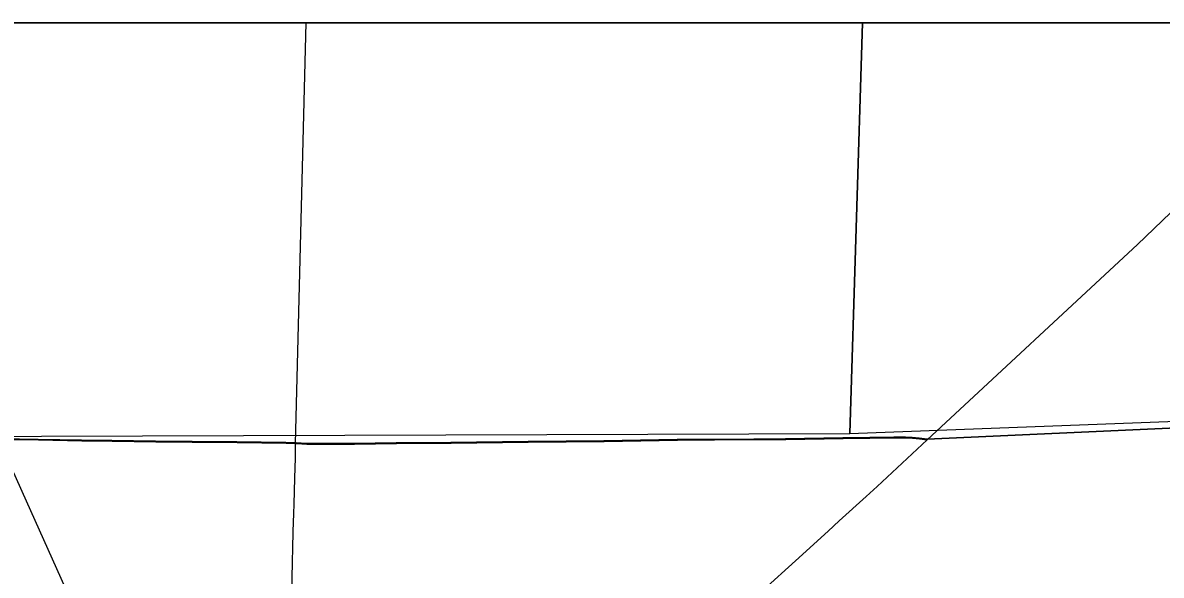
# Model space of a CAD drawing. Extents: x 0 to 34, y 0 to 22.
# Drawn here: x 2.427 to 2.939, y 20.651 to 20.9 of the extents above; entities that cross this region are included whole.
import ezdxf

# ---------------------------------------------------------------- set-up
doc = ezdxf.new("R2010")
doc.units = 0
for name, color, linetype in [('GM_X_Corporation', 7, 'Continuous'), ('GM_X_County_Road', 7, 'Continuous'), ('GM_X_Rail_Line', 7, 'Continuous'), ('GM_X_State_Route', 7, 'Continuous'), ('SH_Data', 7, 'Continuous')]:
    doc.layers.add(name, color=color, linetype=linetype)

msp = doc.modelspace()

# ---------------------------------------------------------------- linework, layer by layer
at = {"layer": 'GM_X_Corporation'}
for points in [[(8.9, 20.9), (2.1, 20.9)], [(3.80131, 20.9), (2.1, 20.9)], [(3.3002, 20.7337), (2.83388, 20.71251), (2.83037, 20.71294), (2.82718, 20.71332), (2.82419, 20.71348), (2.8189, 20.71345), (2.80804, 20.71324), (2.79592, 20.71307), (2.77012, 20.7127), (2.75583, 20.71259), (2.7381, 20.71243), (2.72132, 20.71231), (2.68838, 20.71182), (2.65419, 20.7115), (2.61937, 20.71106), (2.59482, 20.7109), (2.57586, 20.71062), (2.5544, 20.7106), (2.54973, 20.71084), (2.54928, 20.71086), (2.54509, 20.71108), (2.52304, 20.71126), (2.50284, 20.7115), (2.48636, 20.71163), (2.46679, 20.71192), (2.4531, 20.71208), (2.43352, 20.71244), (2.41675, 20.71266)], [(2.41675, 20.71266), (2.43352, 20.71244), (2.4531, 20.71208), (2.46679, 20.71192), (2.48636, 20.71163), (2.50284, 20.7115), (2.52304, 20.71126), (2.54509, 20.71108), (2.54928, 20.71086), (2.54973, 20.71084), (2.5544, 20.7106), (2.57586, 20.71062), (2.59482, 20.7109), (2.61937, 20.71106), (2.65419, 20.7115), (2.68838, 20.71182), (2.72132, 20.71231), (2.7381, 20.71243), (2.75583, 20.71259), (2.77012, 20.7127), (2.79592, 20.71307), (2.80804, 20.71324), (2.8189, 20.71345), (2.82419, 20.71348), (2.82718, 20.71332), (2.83037, 20.71294), (2.83388, 20.71251), (3.3002, 20.7337)], [(2.41675, 20.71266), (2.43352, 20.71244), (2.4531, 20.71208), (2.46679, 20.71192), (2.48636, 20.71163), (2.50284, 20.7115), (2.52304, 20.71126), (2.54509, 20.71108), (2.54928, 20.71086), (2.54973, 20.71084), (2.5544, 20.7106), (2.57586, 20.71062), (2.59482, 20.7109), (2.61937, 20.71106), (2.65419, 20.7115), (2.68838, 20.71182), (2.72132, 20.71231), (2.7381, 20.71243), (2.75583, 20.71259), (2.77012, 20.7127), (2.79592, 20.71307), (2.80804, 20.71324), (2.8189, 20.71345), (2.82419, 20.71348), (2.82718, 20.71332), (2.83037, 20.71294), (2.83388, 20.71251), (3.3002, 20.7337)], [(3.3002, 20.7337), (2.83388, 20.71251), (2.83037, 20.71294), (2.82718, 20.71332), (2.82419, 20.71348), (2.8189, 20.71345), (2.80804, 20.71324), (2.79592, 20.71307), (2.77012, 20.7127), (2.75583, 20.71259), (2.7381, 20.71243), (2.72132, 20.71231), (2.68838, 20.71182), (2.65419, 20.7115), (2.61937, 20.71106), (2.59482, 20.7109), (2.57586, 20.71062), (2.5544, 20.7106), (2.54973, 20.71084), (2.54928, 20.71086), (2.54509, 20.71108), (2.52304, 20.71126), (2.50284, 20.7115), (2.48636, 20.71163), (2.46679, 20.71192), (2.4531, 20.71208), (2.43352, 20.71244), (2.41675, 20.71266)]]:
    msp.add_lwpolyline(points, dxfattribs=at)
for points in [[(2.80478, 20.9), (2.3043, 20.9), (2.29565, 20.71347), (2.29849, 20.71345), (2.79915, 20.71505)], [(3.29652, 20.9), (2.80478, 20.9), (2.79915, 20.71505), (3.29625, 20.73387)]]:
    msp.add_lwpolyline(points, close=True, dxfattribs=at)
at = {"layer": 'GM_X_County_Road'}
for points in [[(2.1, 20.71945), (2.1058, 20.71921), (2.16451, 20.717), (2.18718, 20.71608), (2.21857, 20.71503), (2.2425, 20.71447), (2.26239, 20.71407), (2.28321, 20.71372), (2.30341, 20.71338), (2.31679, 20.7133), (2.33108, 20.71313), (2.35936, 20.71274), (2.37988, 20.71265), (2.39778, 20.71249), (2.40879, 20.71239), (2.41686, 20.71239), (2.43364, 20.71217), (2.45321, 20.7118), (2.4669, 20.71165), (2.48647, 20.71136), (2.50295, 20.71123), (2.52315, 20.71099), (2.5452, 20.7108), (2.5494, 20.71059)], [(2.5494, 20.71059), (2.54984, 20.71056), (2.55451, 20.71032), (2.57597, 20.71035), (2.59493, 20.71063), (2.61948, 20.71078), (2.6543, 20.71122), (2.68849, 20.71155), (2.72144, 20.71203), (2.73822, 20.71216), (2.75594, 20.71232), (2.77023, 20.71242), (2.79603, 20.7128), (2.80815, 20.71297), (2.81901, 20.71317), (2.82431, 20.7132), (2.82729, 20.71304), (2.83048, 20.71267), (2.834, 20.71224)]]:
    msp.add_lwpolyline(points, dxfattribs=at)
at = {"layer": 'GM_X_Rail_Line'}
msp.add_lwpolyline([(2.93801, 18.90104), (2.92503, 18.94872), (2.91205, 18.99664), (2.9007, 19.03754), (2.84479, 19.24294), (2.81405, 19.35531), (2.78177, 19.47386), (2.72661, 19.67491), (2.66682, 19.89491), (2.65415, 19.9413), (2.63309, 20.01769), (2.61116, 20.09779), (2.55044, 20.32156), (2.49733, 20.51569), (2.49214, 20.53362), (2.4852, 20.55461), (2.47047, 20.59101), (2.45819, 20.61802), (2.41589, 20.71205), (2.41581, 20.71224)], dxfattribs=at)
at = {"layer": 'GM_X_State_Route'}
msp.add_line((2.5494, 20.71059), (2.55421, 20.9), dxfattribs=at)
for points in [[(2.834, 20.71224), (2.92868, 20.80011), (3.02945, 20.89683), (3.03274, 20.9)], [(2.54774, 20.63941), (2.54775, 20.6399), (2.54795, 20.6496), (2.54815, 20.65761), (2.54825, 20.66337), (2.54843, 20.67097), (2.5487, 20.679), (2.54883, 20.68326), (2.54917, 20.69493), (2.54937, 20.70417), (2.54939, 20.70944), (2.5494, 20.71059)], [(2.74595, 20.63143), (2.76034, 20.64481), (2.77457, 20.65778), (2.78927, 20.67115), (2.79433, 20.67574), (2.80653, 20.68678), (2.81137, 20.69115), (2.834, 20.71224)]]:
    msp.add_lwpolyline(points, dxfattribs=at)
at = {"layer": 'SH_Data'}
msp.add_line((2.1, 20.9), (8.9, 20.9), dxfattribs=at)

doc.saveas('drawing.dxf')
